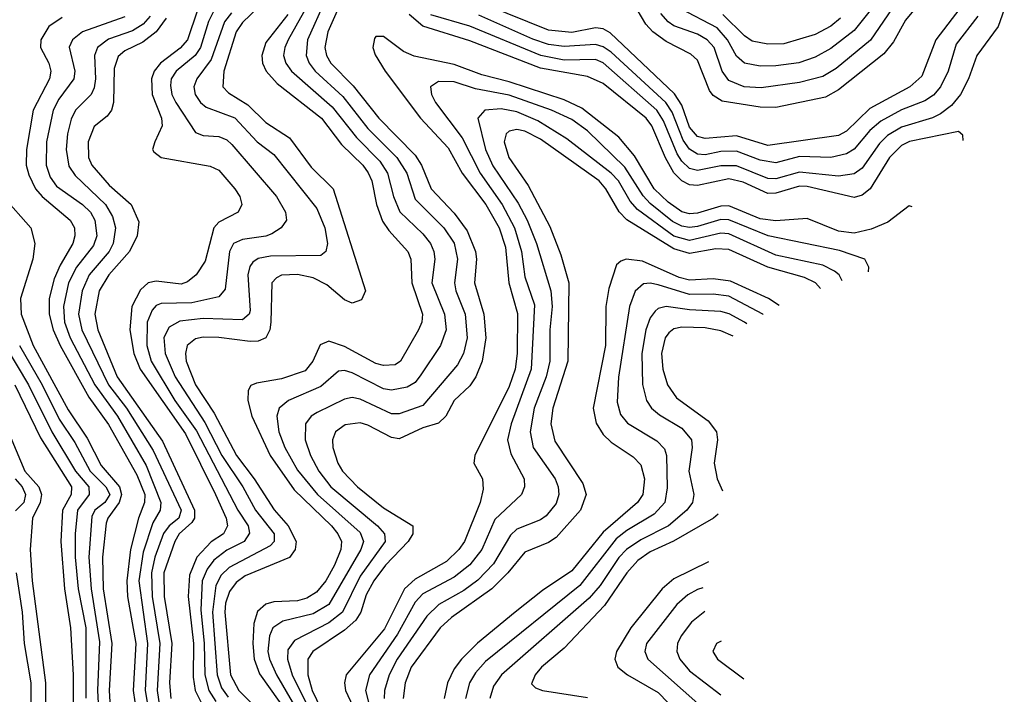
# Model space of a CAD drawing. Header units: inches. Extents: x 501365 to 657855, y 482276 to 547543.
# Tile 952 of 957: x 617442 to 619953, y 525781 to 527501. Entities that reach past the tile are written whole.
import ezdxf

# ---------------------------------------------------------------- set-up
doc = ezdxf.new("R2010")
doc.units = ezdxf.units.IN
doc.header["$MEASUREMENT"] = 0
doc.layers.add('A6512', color=7, linetype='Continuous')

msp = doc.modelspace()

# ---------------------------------------------------------------- linework, layer by layer
at = {"layer": 'A6512', "color": 5}
for points, elevation in [([(618289.5, 527610), (618227.6, 527470), (618220.4, 527430), (618224.3, 527410), (618235.1, 527390), (618292.6, 527332.6), (618357.9, 527250), (618450, 527155.2), (618466.3, 527130), (618491.5, 527070), (618550, 527008.1), (618582.9, 526962.9), (618604.1, 526910), (618606.4, 526890), (618601.4, 526830), (618625.9, 526750), (618630.3, 526690), (618621.4, 526630), (618605.3, 526590), (618590, 526567.6), (618549.7, 526530), (618528.2, 526490), (618510, 526472.4), (618470, 526460.3), (618410, 526432.1), (618390, 526435.7), (618330, 526467.1), (618310, 526472.8), (618271.9, 526468.1), (618247.4, 526450), (618239.9, 526430), (618240.1, 526410), (618252.8, 526370), (618264.7, 526350), (618303, 526310), (618370, 526255.8), (618444.4, 526210), (618444.2, 526190), (618432.3, 526170), (618374.4, 526110), (618344.7, 526070), (618325.8, 526034.2), (618311.9, 525990), (618298.8, 525970), (618270, 525944.5), (618189.7, 525890), (618176.8, 525870), (618176.4, 525830), (618187.8, 525790), (618210, 525744.2)], 3680), ([(619678.4, 527610), (619570, 527473.8), (619510, 527427.4), (619470, 527405.4), (619428.5, 527391.5), (619370, 527383.3), (619330, 527382.6), (619290, 527389.9), (619270, 527407.7), (619247, 527450), (619220.4, 527480.4), (619126.1, 527530)], 3540), ([(619839.1, 527530), (619778, 527450), (619742.6, 527357.4), (619711.6, 527330), (619610, 527274.2), (619550, 527216.6), (619530, 527205.4), (619350, 527180.6), (619270, 527204.5), (619190, 527198), (619170, 527203.4), (619150, 527226.9), (619130, 527283.5), (619111.7, 527311.7), (618947.4, 527467.4), (618930, 527477.5), (618910, 527480.3), (618850, 527468.8), (618790, 527474.1), (618522.8, 527582.8)], 3620), ([(618184.8, 527555.2), (618126.9, 527450), (618117.8, 527430), (618115.1, 527410), (618120.7, 527390), (618134.8, 527370), (618238.6, 527278.6), (618300.5, 527200.5), (618360.3, 527140.3), (618379.7, 527110), (618394.9, 527050), (618411.5, 527011.5), (618470, 526955.3), (618489.7, 526930), (618498.4, 526910), (618500.4, 526890), (618492.6, 526830), (618525.4, 526750), (618529.8, 526710), (618515.3, 526670), (618464.8, 526595.2), (618450, 526575.9), (618430, 526563.6), (618390, 526556), (618370, 526559.8), (618290, 526600.1), (618270, 526606.5), (618255, 526605), (618210, 526565.6), (618127.4, 526530), (618103.6, 526510), (618098, 526490), (618103, 526450), (618117.7, 526410), (618150, 526352.5), (618201.5, 526290), (618310, 526193), (618318.5, 526170), (618312.2, 526150), (618230, 526009.9), (618190, 525985.7), (618112.7, 525967.3), (618087.8, 525950), (618078.6, 525930), (618075, 525890), (618078.8, 525870), (618097.1, 525830), (618201, 525650)], 3640), ([(619754.4, 527565.6), (619700.4, 527499.6), (619670, 527444.9), (619645.6, 527414.4), (619530, 527322.5), (619496.5, 527303.5), (619370, 527277.5), (619330, 527278.1), (619233.5, 527293.5), (619210, 527307.6), (619200.7, 527320.7), (619170, 527398.3), (619152.9, 527412.9), (619090, 527445.8), (619056.2, 527470), (619038.6, 527490), (619005.5, 527545.5)], 3580), ([(618069.3, 527550.7), (618010, 527494.1), (617993.7, 527470), (617962.9, 527370), (617959.9, 527330), (617974.3, 527314.3), (618023.9, 527283.9), (618070, 527238.5), (618130, 527200.1), (618185.1, 527125.1), (618241.7, 527070), (618323.8, 526810), (618313.7, 526786.3), (618290, 526778.5), (618270, 526786.5), (618224.9, 526824.9), (618190, 526843.1), (618150, 526851.1), (618110, 526849.2), (618096.9, 526843.1), (618085.2, 526830), (618082.8, 526730), (618079.6, 526710), (618069.5, 526690), (618050, 526681.2), (618030, 526680.2), (617950, 526690.9), (617910, 526691.5), (617890, 526686.8), (617869.3, 526670), (617864.4, 526650), (617866.4, 526630), (617890.5, 526570), (617937.7, 526497.7), (617994.6, 526390), (618039.8, 526330), (618091, 526251), (618126.3, 526210), (618147.2, 526170), (618144.5, 526150), (618130.4, 526129.6), (618017.3, 526082.7), (617994.3, 526065.7), (617977.3, 526042.7), (617967.1, 526012.9), (617964.9, 525990), (617979.9, 525830), (618001, 525790), (618050, 525741.4)], 3580), ([(618220.5, 527550), (618176, 527450), (618172.4, 527410), (618180.2, 527390), (618195.4, 527370), (618265.6, 527305.6), (618330, 527223.7), (618403.6, 527150), (618429.1, 527110), (618450, 527043.7), (618523.8, 526970), (618550, 526931.1), (618558.6, 526890), (618550.6, 526830), (618554, 526810), (618577.5, 526750), (618582.9, 526690), (618573.6, 526650), (618558.7, 526621.3), (618470, 526517.3), (618410, 526495.5), (618390, 526495.5), (618310, 526533.6), (618290, 526537.3), (618270, 526533.5), (618200.4, 526499.6), (618185, 526490), (618170.5, 526470), (618169.7, 526430), (618183.5, 526390), (618205.1, 526350), (618235.7, 526310), (618354.5, 526210), (618372.6, 526190), (618373.9, 526170), (618310, 526082.1), (618264.7, 525990), (618230, 525962.9), (618142.5, 525917.5), (618126, 525894), (618124.7, 525870), (618136.8, 525830), (618187.7, 525727.7)], 3660), ([(619667, 527530), (619611.3, 527448.7), (619523.7, 527376.3), (619490, 527356.5), (619430, 527340.6), (619332.9, 527327.1), (619289.6, 527329.6), (619250, 527345.8), (619232.8, 527370), (619212.6, 527430), (619195.1, 527450), (619170, 527464.5), (619110, 527485.3), (619095.4, 527495.4), (619077.1, 527517.1)], 3560), ([(617550, 527506.8), (617516.4, 527483.6), (617495.8, 527450), (617495.2, 527430), (617516.4, 527390), (617521.7, 527370), (617517.7, 527350), (617476.8, 527270), (617459.2, 527170), (617458.6, 527130), (617465.1, 527105.1), (617482.2, 527070), (617499.6, 527050), (617570.8, 526990), (617581.5, 526970), (617582.9, 526950), (617577.8, 526930), (617544.9, 526875.1), (617530, 526840.2), (617517.5, 526790), (617517, 526750), (617527, 526710), (617545.3, 526670), (617618, 526538), (617668.7, 526468.7), (617740.3, 526340.3), (617761.4, 526290), (617760.5, 526270), (617744.9, 526230), (617724.8, 526150), (617715, 526070), (617717.1, 526030), (617737.9, 525910), (617731.6, 525790), (617743.9, 525703.9)], 3420), ([(617710, 527508.8), (617601.9, 527470), (617577, 527450), (617568.6, 527431.4), (617582.3, 527370), (617579.9, 527350), (617541.8, 527298.2), (617527.2, 527270), (617510.3, 527190), (617509.5, 527130), (617519.5, 527099.5), (617536.2, 527076.2), (617602.5, 527030), (617622.2, 527010), (617633.6, 526990), (617638.4, 526950), (617630, 526925.3), (617587.3, 526870), (617566.2, 526830), (617553.8, 526770), (617556.5, 526730), (617570.4, 526690), (617633.9, 526570), (617691.6, 526490), (617764.5, 526364.5), (617802.1, 526270), (617800.2, 526250), (617781.7, 526218.3), (617757.1, 526142.9), (617746.1, 526070), (617768.2, 525910), (617762.2, 525790), (617775.1, 525715.1)], 3440), ([(617774.9, 527510), (617756.9, 527490), (617730, 527473), (617668.4, 527451.6), (617640.6, 527430), (617632.8, 527410), (617635.6, 527350), (617632.3, 527327.7), (617624.4, 527310), (617584.6, 527270), (617572.9, 527247.1), (617563.8, 527210), (617560.8, 527170), (617567.6, 527127.6), (617583.4, 527103.4), (617660.6, 527030), (617679, 526999), (617686.1, 526970), (617680.2, 526930), (617670, 526910), (617619.1, 526850), (617601.2, 526810), (617592.1, 526750), (617600.4, 526710), (617668.1, 526570), (617714, 526510), (617782.1, 526402.1), (617853.9, 526250), (617847.9, 526230), (617823.1, 526210), (617809.1, 526190.9), (617787, 526130), (617778.2, 526090), (617780.1, 526030), (617799.3, 525910), (617792.7, 525790), (617798.5, 525750)], 3460), ([(617815.3, 527504.7), (617790.3, 527470), (617755.8, 527444.2), (617710, 527421.9), (617693.1, 527406.9), (617683.2, 527376.8), (617681.3, 527290), (617676.4, 527270), (617664.9, 527255.1), (617631.6, 527228.4), (617616.3, 527190), (617617.9, 527150), (617625.9, 527130), (617670, 527079.2), (617726, 527030), (617745.4, 526985.4), (617741.7, 526950), (617722.2, 526910), (617669.3, 526850), (617644.8, 526810), (617633.5, 526750), (617641, 526710), (617690.4, 526590.4), (617806.1, 526426.1), (617887.4, 526250), (617887.9, 526230), (617881.3, 526218.7), (617848.8, 526190), (617837.3, 526170), (617809.6, 526090), (617810.2, 526030.2), (617829.9, 525910), (617824, 525810), (617827.1, 525770)], 3480), ([(617895, 527525), (617870.2, 527449.8), (617851.6, 527428.4), (617800.8, 527390), (617784.5, 527370), (617778, 527350), (617780, 527310), (617803.6, 527250), (617805.2, 527230), (617786.2, 527190), (617780.5, 527170), (617783.9, 527163.9), (617803.1, 527150), (617927.9, 527127.9), (617950, 527117.3), (617990.9, 527070), (618003, 527050), (618008.1, 527030), (617998.7, 527010), (617950, 526984.8), (617937, 526970), (617915.1, 526884.9), (617892.1, 526850), (617870, 526832.9), (617853.4, 526826.6), (617790, 526834.3), (617770, 526829.6), (617750, 526811.8), (617728.3, 526770), (617722.9, 526710), (617733.4, 526650), (617749, 526610), (617864.5, 526444.5), (617941.3, 526290), (617968.3, 526230), (617972.1, 526210), (617962.1, 526190), (617930, 526169.7), (617893.7, 526130), (617875.2, 526084.8), (617871.7, 526030), (617885.6, 525910), (617884.4, 525824.4), (617889.2, 525790), (617910, 525749.5)], 3520), ([(617936.7, 527523.3), (617923.3, 527496.7), (617903.1, 527430), (617889.8, 527410), (617840.9, 527370), (617828.5, 527350), (617826.6, 527333.4), (617830.3, 527310), (617839.8, 527290), (617890, 527213.5), (617910, 527205.6), (617950, 527203), (617970, 527194.6), (617982.8, 527182.8), (618097, 527050), (618119.9, 527010), (618122.2, 526990), (618108.7, 526970), (618084.6, 526955.4), (618070, 526949.3), (618010, 526940.8), (617987.5, 526930), (617976.9, 526910), (617966.3, 526813.7), (617950, 526794.7), (617881, 526779), (617803, 526777), (617790, 526771.8), (617779.9, 526760.1), (617766.9, 526730), (617766.2, 526670), (617777, 526630), (617837.5, 526530), (617892.9, 526452.9), (617998.4, 526250), (618025, 526210), (618028.3, 526191.7), (618014.8, 526170), (617970, 526148.1), (617937, 526123), (617919.9, 526100.1), (617907.7, 526070), (617903.7, 525996.3), (617912.5, 525910), (617913.9, 525830), (617923.9, 525790), (617941.9, 525761.9)], 3540), ([(617981.8, 527518.2), (617964.3, 527495.7), (617930, 527399.5), (617894.1, 527350), (617886.3, 527330), (617889.7, 527310.3), (617902.9, 527290), (617917.7, 527277.7), (617990.4, 527250.4), (618047.3, 527190), (618090, 527157.4), (618199.6, 527019.6), (618219.8, 526970), (618227.2, 526930), (618223, 526910), (618210, 526899.9), (618081.8, 526898.2), (618050, 526892.2), (618036.9, 526883.1), (618028.7, 526871.3), (618023.8, 526850), (618030, 526759.7), (618027.2, 526750), (618010, 526735.3), (617910, 526739.4), (617850, 526732.6), (617822.9, 526717.1), (617809.8, 526690.2), (617812.6, 526650), (617838.3, 526590), (617914.2, 526474.2), (617957.7, 526390), (618010.7, 526310), (618043.5, 526250), (618090.8, 526190), (618090.7, 526170), (618080.6, 526159.4), (617976.1, 526103.9), (617955.9, 526084.1), (617942.3, 526057.7), (617933.7, 525990), (617945.6, 525830), (617956.9, 525796.9), (617973.3, 525773.3)], 3560), ([(618125.5, 527514.5), (618070, 527443.1), (618059.3, 527410), (618061.1, 527390), (618070.1, 527370), (618098.6, 527338.6), (618211.5, 527250), (618262.7, 527182.7), (618317.2, 527130), (618330.9, 527110.9), (618339.6, 527090), (618351.5, 527030), (618367.3, 526987.3), (618383.2, 526963.2), (618431.9, 526910), (618439, 526890), (618442, 526830), (618469.4, 526750), (618467.4, 526730), (618459, 526710), (618413.1, 526630), (618399, 526621), (618370, 526618.8), (618350, 526624.7), (618270, 526667.9), (618230, 526680.9), (618208, 526672), (618189.4, 526630), (618170, 526605.9), (618110, 526584.9), (618045.7, 526574.3), (618031.7, 526568.3), (618024.2, 526555.8), (618023.9, 526530), (618033.6, 526490), (618080.5, 526390), (618141.9, 526301.9), (618236.7, 526210), (618253.3, 526190), (618262.4, 526170), (618261.1, 526150), (618244.7, 526110), (618222.9, 526070), (618198.6, 526041.4), (618174.4, 526025.6), (618150, 526018.7), (618090, 526016.5), (618070, 526010.5), (618048.6, 525991.4), (618038.9, 525961.1), (618036.2, 525910), (618039.8, 525870), (618053.2, 525833.2), (618126.4, 525730)], 3620), ([(619847.4, 527192.6), (619846.6, 527206.6), (619836, 527216), (619710.5, 527190.5), (619690, 527180.6), (619659.5, 527150), (619610.6, 527069.4), (619590, 527053.5), (619570, 527047.6), (619450, 527076.1), (619430, 527076.4), (619370, 527058.3), (619350, 527057.7), (619286.6, 527086.6), (619250, 527095.4), (619170, 527078.6), (619150, 527080.3), (619130, 527090.4), (619110, 527110.2), (619088.6, 527148.6), (619053.8, 527230), (619039.7, 527250), (618930, 527338.8), (618890, 527356.3), (618770, 527377.9), (618590, 527447.4), (618470, 527484.2), (618434.7, 527514.7)], 3680), ([(619952.5, 527527.5), (619936.6, 527483.4), (619882.3, 527410), (619861.5, 527350), (619840.8, 527310), (619817.5, 527282.5), (619790, 527261), (619769.5, 527250.5), (619690, 527226.9), (619654.4, 527205.6), (619634.6, 527185.4), (619590, 527122.3), (619570, 527108), (619530, 527102.4), (619430, 527112.2), (619370, 527095.3), (619350, 527096.4), (619270, 527128.3), (619230, 527128.1), (619170, 527116.3), (619150, 527121.7), (619130, 527140.4), (619118.7, 527158.7), (619083.3, 527243.3), (619066.4, 527270), (618930, 527390.8), (618910, 527399.5), (618830, 527397.9), (618771.1, 527410), (618590, 527484.9), (618490, 527513.4)], 3660), ([(619884.7, 527510), (619830, 527439), (619809.2, 527370), (619790.2, 527329.8), (619771.7, 527308.3), (619750, 527294.3), (619690, 527271.5), (619637.5, 527242.5), (619610, 527218.2), (619570, 527170.9), (619550, 527159.1), (619510, 527150), (619430, 527152.3), (619370, 527136), (619330, 527142.9), (619270, 527166), (619230, 527164.9), (619190, 527156.2), (619170, 527158), (619150, 527170.7), (619134, 527194), (619105.6, 527265.6), (619089.4, 527290), (618950, 527418.7), (618930, 527432), (618910, 527437.5), (618830, 527432.4), (618790, 527438.2), (618750, 527451.8), (618612.9, 527513)], 3640), ([(619534.6, 527505.4), (619510, 527484.9), (619470, 527463.5), (619390, 527439.9), (619350, 527438.8), (619310, 527446.1), (619290, 527459.8), (619234.6, 527514.6)], 3520), ([(619717.5, 527024.2), (619710, 527026.4), (619655.4, 526984.6), (619613.2, 526966.8), (619570, 526957), (619530, 526961.5), (619450, 526994.3), (619370, 526987.9), (619330, 526993.4), (619250, 527026), (619230, 527025.9), (619170, 527007.4), (619150, 527005.9), (619130, 527011.3), (619095.5, 527035.5), (619059.7, 527070), (619010, 527154.3), (618970, 527201.8), (618875.2, 527275.2), (618830, 527296.6), (618690, 527342.9), (618620.5, 527360.5), (618550, 527386.8), (618448.1, 527408.1), (618420.3, 527420.3), (618370, 527458), (618350, 527458), (618346.7, 527453.3), (618342.6, 527430), (618348.3, 527411.8), (618374.3, 527370), (618463.9, 527250), (618534.3, 527174.3), (618570.5, 527110), (618630.3, 527030), (618664.3, 526970), (618680.8, 526920.8), (618689.4, 526830), (618711.6, 526751.6), (618710.2, 526650), (618705.4, 526610), (618690, 526565.2), (618602.9, 526390), (618600.1, 526370), (618622.2, 526330), (618624.2, 526304.2), (618615.9, 526270), (618575.9, 526170), (618561.9, 526150), (618530, 526119.2), (618450, 526074.5), (618423.2, 526050), (618372.5, 525947.5), (618274.1, 525830), (618269.8, 525810), (618272.8, 525790), (618291.1, 525750)], 3720), ([(619606.3, 526858.4), (619607.3, 526870), (619596.8, 526890), (619532.1, 526912.1), (619350.4, 526949.6), (619250, 526991), (619230, 526991.9), (619170, 526973.5), (619150, 526970.8), (619130, 526974.3), (619106.7, 526986.7), (619050, 527032.7), (619031.8, 527051.8), (618985.3, 527125.3), (618890, 527217.4), (618850, 527246.4), (618797.7, 527270), (618690, 527308.7), (618604.5, 527324.5), (618550, 527342.3), (618510, 527343.7), (618489.6, 527330), (618492.4, 527310), (618502, 527290), (618570, 527199.9), (618615.8, 527110), (618672.2, 527030), (618703.4, 526970), (618721.2, 526910), (618730, 526845.4), (618754.3, 526774.3), (618746.5, 526610), (618695.2, 526470), (618686.1, 526430), (618694.1, 526394.1), (618728.6, 526330), (618729, 526310), (618721.3, 526290), (618653.9, 526226.1), (618620.4, 526150), (618590, 526110.6), (618550, 526079.5), (618470, 526037), (618450, 526015.7), (618405.7, 525934.3), (618334.3, 525830), (618324.1, 525790), (618334, 525750)], 3740), ([(619539.1, 526834.8), (619531.1, 526850), (619519.8, 526859.8), (619490, 526874.7), (619370, 526900.2), (619250, 526955), (619230, 526956.8), (619150, 526937.9), (619110, 526948.7), (619016.9, 527016.9), (618998.6, 527038.6), (618968.8, 527090), (618950.5, 527110), (618837, 527197), (618763.5, 527243.5), (618710, 527266.2), (618670, 527273.7), (618628.2, 527270), (618610.1, 527249.9), (618630, 527170), (618648.7, 527128.7), (618713.3, 527033.3), (618735.8, 526990), (618759.7, 526930), (618796.5, 526810), (618800.1, 526770), (618794.1, 526710), (618794, 526630), (618784.1, 526590), (618753.7, 526510), (618743.9, 526450), (618751.6, 526410), (618807, 526330), (618815.1, 526310), (618816.9, 526290), (618810, 526267.1), (618784.4, 526235.6), (618770, 526225.4), (618710, 526201.8), (618693.5, 526186.5), (618650, 526113.6), (618610, 526071.4), (618574.5, 526045.5), (618510.4, 526009.6), (618479.9, 525980.1), (618404.4, 525870), (618384.1, 525830), (618371.8, 525790), (618371.7, 525770)], 3760), ([(619484.3, 526815.2), (619471.1, 526830), (619443.2, 526843.2), (619350, 526869.6), (619250, 526915.2), (619216.8, 526916.8), (619150, 526905.2), (619110, 526916.3), (618990.3, 526990.3), (618970.8, 527010.8), (618936.6, 527070), (618919.3, 527090), (618770, 527196.5), (618730, 527217), (618710, 527220.8), (618690, 527217.1), (618682, 527210), (618677.4, 527190), (618688.8, 527150), (618738.1, 527078.1), (618793.8, 526973.8), (618821.5, 526901.5), (618842.3, 526830), (618840, 526630), (618801.2, 526510), (618796, 526470), (618806.2, 526426.2), (618877.9, 526317.9), (618886.6, 526290), (618871.6, 526250), (618810, 526180.8), (618790, 526167.6), (618730, 526143.5), (618686.8, 526090), (618645.9, 526050), (618543.2, 525976.8), (618514.4, 525950), (618440.5, 525850), (618425.1, 525810), (618419.8, 525770)], 3780), ([(617400.3, 527050), (617470.3, 526970), (617481, 526930), (617475.2, 526890), (617444.1, 526790), (617445.6, 526750), (617476.5, 526670), (617565.7, 526505.7), (617613.9, 526433.9), (617650, 526363.8), (617696.7, 526310), (617701.9, 526290), (617695.9, 526270), (617667, 526230), (617662.9, 526217.1), (617653.5, 526130), (617655.2, 526050), (617677, 525910), (617670.2, 525790), (617673.7, 525733.7)], 3380), ([(619378.9, 526772.2), (619351.3, 526790), (619254.1, 526834.1), (619210, 526839.8), (619150, 526837), (619123.8, 526843.8), (619030, 526885.2), (618988.8, 526890), (618974.4, 526885.6), (618963.7, 526876.3), (618944.3, 526815.7), (618936.9, 526770), (618935.7, 526670), (618903.9, 526510), (618911.8, 526471.8), (618930, 526443.1), (618950, 526423.5), (619006.6, 526386.6), (619025.5, 526365.5), (619035.4, 526330), (619030.7, 526290), (619017.3, 526270), (618930, 526193.7), (618850, 526095.9), (618774.9, 526045.1), (618705.7, 525990), (618609.2, 525910.8), (618568.2, 525870), (618550, 525845.9), (618532.8, 525810), (618524.4, 525770)], 3820), ([(619337.9, 526749.2), (619336.8, 526750), (619250, 526796.3), (619210, 526801.4), (619150, 526800.2), (619070, 526825.1), (619050, 526829.3), (619032.9, 526827.1), (619011.5, 526808.5), (618997.2, 526770), (618969.1, 526589.1), (618965.8, 526525.8), (618974.1, 526494.1), (618992.1, 526472.1), (619066.8, 526426.8), (619086.5, 526406.5), (619091.4, 526390), (619093.1, 526306.9), (619087.4, 526270), (619060, 526240), (618990, 526198.7), (618963.3, 526176.7), (618870, 526058.4), (618630, 525864.6), (618604.5, 525835.5), (618589.2, 525810), (618578.5, 525770)], 3840), ([(619296.4, 526725.7), (619290.1, 526730.1), (619251, 526751), (619230, 526757), (619150, 526760.9), (619090, 526769.3), (619070, 526764.6), (619062.2, 526757.8), (619050, 526740.8), (619038.4, 526710), (619028.1, 526650), (619030.3, 526570.3), (619039.9, 526530), (619053, 526510), (619073.2, 526493.2), (619130, 526459.7), (619154.6, 526430), (619156.5, 526410), (619148.5, 526350), (619160.6, 526290), (619157.8, 526270), (619143.4, 526250), (619096.7, 526210), (619025.4, 526174.6), (618989.2, 526150), (618970, 526129.9), (618921.7, 526058.3), (618894.2, 526025.8), (618670.1, 525830), (618650, 525801.3), (618641.1, 525770)], 3860), ([(619260.8, 526693.8), (619230, 526707.6), (619190, 526715), (619130, 526716.9), (619110, 526712.7), (619097.1, 526702.9), (619087.6, 526690), (619078.9, 526650), (619082.1, 526610), (619094, 526570), (619117, 526537), (619197.8, 526477.8), (619219.1, 526450), (619220.9, 526430), (619212.7, 526370), (619220.6, 526330), (619233.9, 526299.8)], 3880), ([(617406.9, 526666.9), (617464.4, 526570), (617524.2, 526450), (617584.5, 526350), (617618.4, 526310), (617619.2, 526290), (617589.3, 526250), (617583.3, 526190), (617583.3, 526130), (617591.5, 526050), (617610.5, 525950), (617610.5, 525770.5)], 3340), ([(617441.6, 526670), (617499.2, 526570), (617542.7, 526482.7), (617582.5, 526422.5), (617621.5, 526350), (617661.8, 526310), (617671.9, 526290), (617659.4, 526270), (617633.6, 526250), (617626.2, 526233.8), (617618.4, 526130), (617624, 526050), (617645.7, 525914.3), (617640.3, 525790), (617644.9, 525710)], 3360), ([(617429.3, 526570), (617494.9, 526434.9), (617573.9, 526310), (617573.1, 526290), (617551.3, 526250), (617547.3, 526170), (617556.1, 526050), (617571.9, 525950), (617578.1, 525830), (617578.3, 525710)], 3320), ([(617370.4, 526550), (617455.3, 526350), (617490.8, 526310), (617497.3, 526290), (617494.1, 526270), (617474.5, 526230), (617469, 526150), (617473.8, 526070), (617508.2, 525810), (617507.6, 525710)], 3280), ([(617430.2, 526330), (617448.5, 526310), (617456.9, 526290), (617452.4, 526270), (617431.3, 526248.7)], 3260), ([(619222.8, 526240), (619210.7, 526230), (619109.2, 526170.8), (619050, 526143.8), (619018.2, 526121.8), (618990, 526090), (618932.8, 526007.2), (618830, 525897.9), (618772.9, 525850), (618756.1, 525830), (618747.2, 525807.2), (618757.2, 525797.2), (618774.9, 525790), (618890, 525772.5)], 3880), ([(619198.3, 526118.2), (619110, 526075.3), (619080.3, 526050), (619000.7, 525950), (618963.6, 525890), (618959.3, 525870), (618967.2, 525850), (618991.8, 525830), (619070, 525785.4), (619146.1, 525706.1)], 3920), ([(617433.2, 526090), (617448.7, 525990), (617453.2, 525910), (617470.2, 525810), (617470.4, 525729.5)], 3260), ([(619184, 526052.3), (619170, 526047.8), (619145.9, 526034.1), (619117.9, 526010), (619040.3, 525910), (619036.1, 525890), (619044, 525870), (619178.7, 525750)], 3940), ([(619188.9, 525991.5), (619155.1, 525964.9), (619128.9, 525930), (619119.3, 525910), (619117.6, 525890), (619125.6, 525870), (619150, 525840.3), (619230, 525779.1)], 3960), ([(619230.4, 525915.9), (619218.5, 525910), (619209.5, 525890), (619220.9, 525870), (619288.8, 525820)], 3980)]:
    msp.add_lwpolyline(points, dxfattribs=dict(at, elevation=elevation))

doc.saveas('drawing.dxf')
